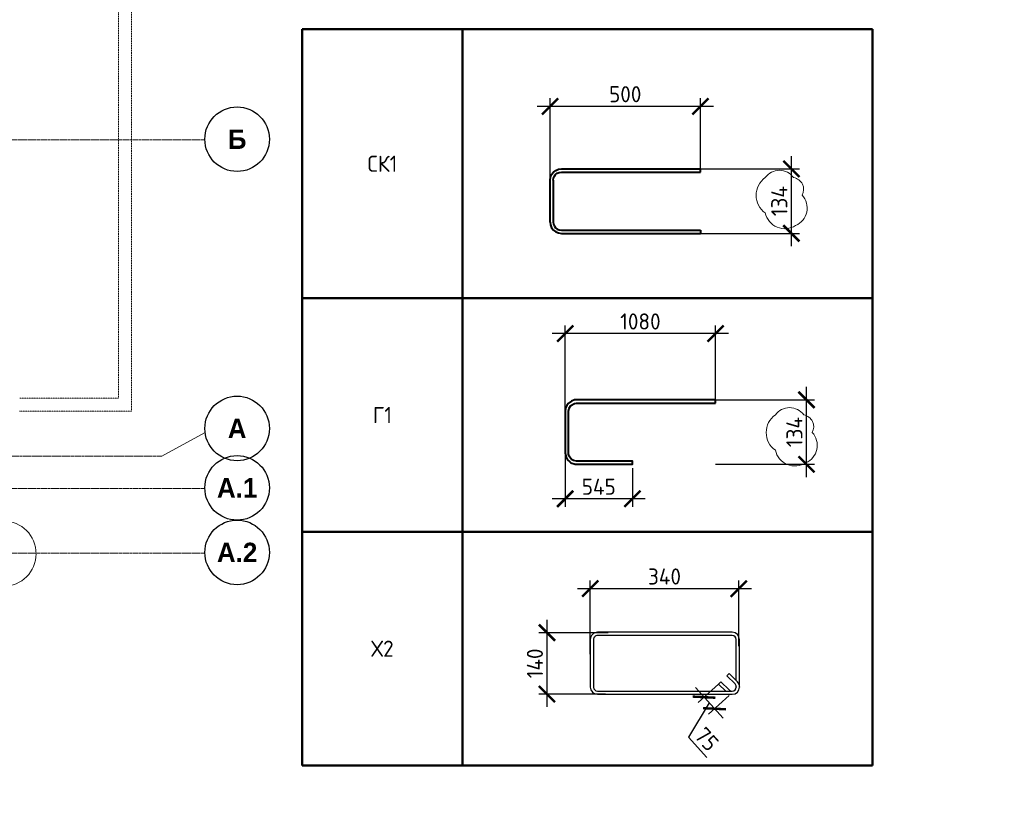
# Model space of a CAD drawing. Header units: millimetres. Extents: x 448962 to 1592680, y -326645 to -197113.
# Tile 367 of 398: x 851894 to 867144, y -276022 to -263899. Entities that reach past the tile are written whole.
import ezdxf

# ---------------------------------------------------------------- set-up
doc = ezdxf.new("R2010")
doc.units = ezdxf.units.MM
for name, pattern in [('01 Штриховая _4 мм_', [6, 3.5, -2.5]), ('______5', [1100, 800, -100, 100, -100]), ('осевая', [50.8, 31.75, -6.35, 6.35, -6.35])]:
    doc.linetypes.add(name, pattern=pattern)
for name, color, linetype, lineweight in [('Арм_хомуты', 133, 'Continuous', 18), ('Выноски', 20, 'Continuous', 20), ('Оси', 40, '______5', 18), ('подоснова', 151, 'Continuous', 5), ('размер', 1, 'Continuous', 25), ('РАЗМЕРЫ', 1, 'Continuous', 9), ('СТЕНЫ', 3, 'Continuous', 30)]:
    doc.layers.add(name, color=color, linetype=linetype, lineweight=lineweight)
doc.layers.add('Отверстия_ОВ', color=7, linetype='Continuous', plot=False)
doc.styles.add('Century Gothic', font='GOTHIC.TTF')
doc.styles.add('GOST 2.304', font='CS_Gost2304.shx')
doc.styles.add('GOST-2.304_Type-B', font='GOST_Common.ttf')
doc.styles.add('ГОСТ', font='GOST_Common.ttf')
doc.dimstyles.new('СПДС', dxfattribs={"dimscale": 100, "dimtxt": 2.5, "dimasz": 2.5, "dimexe": 1.25, "dimexo": 0, "dimtad": 1, "dimdec": 0, "dimtxsty": 'GOST-2.304_Type-B', "dimblk": 'ARCHTICK', "dimcen": 2.5, "dimdle": 2, "dimadec": 0, "dimazin": 2, "dimtfac": 0.75, "dimtdec": 0, "dimtmove": 1, "dimatfit": 3, "dimfxl": 1, "dimtolj": 1, "dimarcsym": 1})

# ---------------------------------------------------------------- blocks, each defined once
blk = doc.blocks.new('NSY101')
at = {"color": 0, "linetype": 'ByBlock', "lineweight": -2}
blk.add_circle((0, 0), 50, dxfattribs=at)
blk = doc.blocks.new('оси плит')
at = {"layer": 'Оси', "color": 16, "linetype": 'осевая', "lineweight": 0, "transparency": 33554687}
for p, q in [((519570.9, -220617.4), (573160.2, -220617.4)), ((520148.3, -225517.4), (572494.8, -225517.4)), ((519570.9, -226017.4), (573160.2, -226017.4)), ((519570.9, -227017.4), (573160.2, -227017.4))]:
    blk.add_line(p, q, dxfattribs=at)
at = {"layer": 'Оси', "color": 16, "linetype": '______5', "lineweight": 0, "transparency": 33554687}
blk.add_line((573163.8, -225147.7), (572494.8, -225517.4), dxfattribs=at)
at = {"layer": 'Оси', "color": 16, "linetype": 'Continuous', "lineweight": 25, "transparency": 33554687, "xscale": 9.999999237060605, "yscale": 9.999999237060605, "zscale": 9.999999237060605}
for p in [(573660.1, -220607.3), (573660.1, -225087.3), (573660.1, -226007.3), (573660.1, -227007.3)]:
    blk.add_blockref('NSY101', p, dxfattribs=at)
at = {"layer": 'Оси', "color": 16, "linetype": 'Continuous', "lineweight": 25, "transparency": 33554687, "char_height": 300, "attachment_point": 5, "style": 'Century Gothic'}
for s, insert, width in [('\\A1;{\\fCentury Gothic|i0|b1;\\H300.000000;\\W1.000000;\\C16;Б}\\P', (573660.1, -220607.3), 390), ('\\A1;{\\fCentury Gothic|i0|b1;\\H300.000000;\\W1.000000;\\C16;А}\\P', (573660.1, -225087.3), 460), ('\\A1;{\\fCentury Gothic|i0|b1;\\H300.000000;\\W1.000000;\\C16;А.1}\\P', (573660.1, -226007.3), 810), ('\\A1;{\\fCentury Gothic|i0|b1;\\H300.000000;\\W1.000000;\\C16;А.2}\\P', (573660.1, -227007.3), 810)]:
    blk.add_mtext(s, dxfattribs=dict(at, insert=insert, width=width))
blk = doc.blocks.new('стены  тп')
at = {"layer": 'СТЕНЫ', "color": 251, "linetype": '01 Штриховая _4 мм_', "lineweight": 0, "true_color": 0x636466}
for p, q in [((591292, -328026, 3100), (591292, -336126, 3100)), ((591492, -336326, 3100), (591492, -328026, 3100)), ((591292, -336126, 3100), (589762, -336126, 3100)), ((589762, -336326, 3100), (591492, -336326, 3100))]:
    blk.add_line(p, q, dxfattribs=at)
blk = doc.blocks.new('_ArchTick')
at = {"color": 0, "linetype": 'ByBlock', "const_width": 0.15}
blk.add_lwpolyline([(-0.5, -0.5), (0.5, 0.5)], dxfattribs=at)
blk = doc.blocks.new('*D745')
at = {"layer": 'DEFPOINTS', "color": 0, "transparency": 16777216}
for p in [(862375, -269788), (864081, -269788), (862672, -270786)]:
    blk.add_point(p, dxfattribs=at)
at = {"layer": 'РАЗМЕРЫ', "color": 0, "lineweight": -2, "transparency": 16777216}
for p, q in [((864081, -270986), (864081, -269588)), ((862375, -269788), (864206, -269788)), ((862672, -270786), (864206, -270786))]:
    blk.add_line(p, q, dxfattribs=at)
at = {"layer": 'РАЗМЕРЫ', "color": 0, "lineweight": -2, "transparency": 16777216, "xscale": 250, "yscale": 250, "zscale": 250}
for p, rotation in [((864081, -269788), 90), ((864081, -270786), 270)]:
    blk.add_blockref('_ArchTick', p, dxfattribs=dict(at, rotation=rotation))
at = {"layer": 'РАЗМЕРЫ', "color": 0, "lineweight": 0, "transparency": 16777216, "insert": (863893, -270287), "char_height": 250, "attachment_point": 5, "rotation": 90, "style": 'GOST-2.304_Type-B'}
blk.add_mtext('\\A1;134', dxfattribs=at)
blk = doc.blocks.new('*D746')
at = {"layer": 'DEFPOINTS', "color": 0, "transparency": 16777216}
for p in [(860343, -268762), (862672, -269781), (860343, -269963)]:
    blk.add_point(p, dxfattribs=at)
at = {"layer": 'размер', "color": 0, "lineweight": -2, "transparency": 16777216}
for p, q in [((860343, -269963), (860343, -268637)), ((862672, -269781), (862672, -268637)), ((862872, -268762), (860143, -268762))]:
    blk.add_line(p, q, dxfattribs=at)
at = {"layer": 'размер', "color": 0, "lineweight": -2, "transparency": 16777216, "xscale": 250, "yscale": 250, "zscale": 250, "rotation": 180}
blk.add_blockref('_ArchTick', (860343, -268762), dxfattribs=at)
at = {"layer": 'размер', "color": 0, "lineweight": -2, "transparency": 16777216, "xscale": 250, "yscale": 250, "zscale": 250}
blk.add_blockref('_ArchTick', (862672, -268762), dxfattribs=at)
at = {"layer": 'размер', "color": 0, "transparency": 16777216, "insert": (861508, -268574), "char_height": 250, "attachment_point": 5, "style": 'GOST-2.304_Type-B'}
blk.add_mtext('\\A1;1080', dxfattribs=at)
blk = doc.blocks.new('*D747')
at = {"layer": 'DEFPOINTS', "color": 0, "transparency": 16777216}
for p in [(860343, -270482), (861384, -270844), (860343, -271320)]:
    blk.add_point(p, dxfattribs=at)
at = {"layer": 'размер', "color": 0, "lineweight": -2, "transparency": 16777216}
for p, q in [((860343, -270482), (860343, -271445)), ((861384, -270844), (861384, -271445)), ((861584, -271320), (860143, -271320))]:
    blk.add_line(p, q, dxfattribs=at)
at = {"layer": 'размер', "color": 0, "lineweight": -2, "transparency": 16777216, "xscale": 250, "yscale": 250, "zscale": 250, "rotation": 180}
blk.add_blockref('_ArchTick', (860343, -271320), dxfattribs=at)
at = {"layer": 'размер', "color": 0, "lineweight": -2, "transparency": 16777216, "xscale": 250, "yscale": 250, "zscale": 250}
blk.add_blockref('_ArchTick', (861384, -271320), dxfattribs=at)
at = {"layer": 'размер', "color": 0, "transparency": 16777216, "insert": (860863, -271133), "char_height": 250, "attachment_point": 5, "style": 'GOST-2.304_Type-B'}
blk.add_mtext('\\A1;545', dxfattribs=at)
blk = doc.blocks.new('*T752')
at = {"layer": 'Выноски', "color": 0, "linetype": 'ByBlock', "lineweight": 50, "transparency": 16777216}
for p, q in [((0, 0), (8834, 0)), ((0, 0), (0, -11404)), ((2484, 0), (2484, -11404)), ((8834, 0), (8834, -11404)), ((0, -4165), (8834, -4165)), ((0, -7784), (8834, -7784)), ((0, -11404), (8834, -11404))]:
    blk.add_line(p, q, dxfattribs=at)
at = {"layer": 'Выноски', "color": 0, "transparency": 16777216, "char_height": 250, "width": 2183.67, "attachment_point": 5, "style": 'GOST-2.304_Type-B'}
for s, insert in [('СК1', (1242, -2083)), ('Г1', (1242, -5975)), ('Х2', (1242, -9594))]:
    blk.add_mtext(s, dxfattribs=dict(at, insert=insert))
blk = doc.blocks.new('*U739')
at = {"color": 0, "linetype": 'ByBlock', "lineweight": -2}
for p, q in [((-99.8, 25), (-99.8, 455.9)), ((-89.8, 455.9), (-99.8, 455.9)), ((-89.8, 25), (-89.8, 455.9)), ((89.8, 25), (89.8, 455.9)), ((89.8, 455.9), (99.8, 455.9)), ((99.8, 25), (99.8, 455.9)), ((-98.6, 15.9), (-99.8, 25)), ((-95.1, 7.5), (-98.6, 15.9)), ((-89.6, 0.3), (-95.1, 7.5)), ((-89, 18.5), (-89.8, 25)), ((-82.3, -5.3), (-89.6, 0.3)), ((-86.5, 12.5), (-89, 18.5)), ((-82.5, 7.3), (-86.5, 12.5)), ((-77.3, 3.3), (-82.5, 7.3)), ((-71.3, 0.9), (-77.3, 3.3)), ((-64.8, 0), (-71.3, 0.9)), ((-64.8, 0), (64.8, 0)), ((64.8, 0), (71.3, 0.9)), ((71.3, 0.9), (77.3, 3.3)), ((77.3, 3.3), (82.5, 7.3)), ((82.3, -5.3), (89.6, 0.3)), ((82.5, 7.3), (86.5, 12.5)), ((86.5, 12.5), (89, 18.5)), ((89, 18.5), (89.8, 25)), ((89.6, 0.3), (95.1, 7.5)), ((95.1, 7.5), (98.6, 15.9)), ((98.6, 15.9), (99.8, 25)), ((-73.9, -8.8), (-82.3, -5.3)), ((-64.8, -10), (-73.9, -8.8)), ((64.8, -10), (-64.8, -10)), ((64.8, -10), (73.9, -8.8)), ((73.9, -8.8), (82.3, -5.3))]:
    blk.add_line(p, q, dxfattribs=at)
at = {"style": 'GOST 2.304', "oblique": 15, "flags": 9}
for tag, p in [('ПОЗИЦИЯ', (993.5, -185)), ('ДИАМЕТР', (993.8, -189.3)), ('КЛАСС', (994.1, -193.8)), ('ДЛИНА', (994.5, -198.5)), ('МАССА', (994.8, -203.9))]:
    blk.add_attdef(tag, p, '', height=2.5, dxfattribs=at)
blk = doc.blocks.new('*D751')
at = {"layer": 'DEFPOINTS', "color": 0, "transparency": 16777216}
for p in [(862141, -266211), (863846, -266211), (862438, -267209)]:
    blk.add_point(p, dxfattribs=at)
at = {"layer": 'РАЗМЕРЫ', "color": 0, "lineweight": -2, "transparency": 16777216}
for p, q in [((863846, -267409), (863846, -266011)), ((862141, -266211), (863971, -266211)), ((862438, -267209), (863971, -267209))]:
    blk.add_line(p, q, dxfattribs=at)
at = {"layer": 'РАЗМЕРЫ', "color": 0, "lineweight": -2, "transparency": 16777216, "xscale": 250, "yscale": 250, "zscale": 250}
for p, rotation in [((863846, -266211), 90), ((863846, -267209), 270)]:
    blk.add_blockref('_ArchTick', p, dxfattribs=dict(at, rotation=rotation))
at = {"layer": 'РАЗМЕРЫ', "color": 0, "lineweight": 0, "transparency": 16777216, "insert": (863659, -266710), "char_height": 250, "attachment_point": 5, "rotation": 90, "style": 'GOST-2.304_Type-B'}
blk.add_mtext('\\A1;134', dxfattribs=at)
blk = doc.blocks.new('*D753')
at = {"layer": 'DEFPOINTS', "color": 0, "transparency": 16777216}
for p in [(860108, -265242), (862438, -266261), (860108, -266443)]:
    blk.add_point(p, dxfattribs=at)
at = {"layer": 'размер', "color": 0, "lineweight": -2, "transparency": 16777216}
for p, q in [((860108, -266443), (860108, -265117)), ((862438, -266261), (862438, -265117)), ((862638, -265242), (859908, -265242))]:
    blk.add_line(p, q, dxfattribs=at)
at = {"layer": 'размер', "color": 0, "lineweight": -2, "transparency": 16777216, "xscale": 250, "yscale": 250, "zscale": 250, "rotation": 180}
blk.add_blockref('_ArchTick', (860108, -265242), dxfattribs=at)
at = {"layer": 'размер', "color": 0, "lineweight": -2, "transparency": 16777216, "xscale": 250, "yscale": 250, "zscale": 250}
blk.add_blockref('_ArchTick', (862438, -265242), dxfattribs=at)
at = {"layer": 'размер', "color": 0, "transparency": 16777216, "insert": (861273, -265054), "char_height": 250, "attachment_point": 5, "style": 'GOST-2.304_Type-B'}
blk.add_mtext('\\A1;500', dxfattribs=at)
blk = doc.blocks.new('*U738')
at = {"color": 0, "linetype": 'ByBlock', "lineweight": -2}
for p, q in [((-10, 160.6), (-10, 12.5)), ((-10, 159.6), (-10, 160.6)), ((0, 159.6), (0, 160.6)), ((432, 183.1), (12.5, 183.1)), ((432, 173.1), (12.5, 173.1)), ((47.8, 144), (22.3, 169.4)), ((32.8, 173.1), (54.9, 151.1)), ((444.5, 12.5), (444.5, 160.6)), ((454.5, 12.5), (454.5, 160.6)), ((22, 118.2), (-3.4, 143.7)), ((0, 140.3), (0, 12.5)), ((3.7, 150.8), (29.1, 125.3)), ((29.1, 125.3), (22, 118.2)), ((54.9, 151.1), (47.8, 144)), ((12.5, 0), (432, 0)), ((12.5, -10), (432, -10))]:
    blk.add_line(p, q, dxfattribs=at)
for centre, radius, start, end in [((12.5, 160.6), 22.5, 90, 180), ((12.5, 159.6), 22.5, 180, 225), ((12.5, 160.6), 12.5, 90, 180), ((12.5, 159.6), 12.5, 180, 225), ((13.5, 160.6), 12.5, 45, 90), ((432, 160.6), 22.5, 0, 90), ((432, 160.6), 12.5, 0, 90), ((12.5, 12.5), 22.5, 180, 270), ((12.5, 12.5), 12.5, 180, 270), ((432, 12.5), 12.5, 270, 0), ((432, 12.5), 22.5, 270, 0)]:
    blk.add_arc(centre, radius, start, end, dxfattribs=at)
at = {"style": 'GOST 2.304', "oblique": 15, "flags": 9}
for tag, p in [('ДИАМЕТР', (-52.8, -63)), ('ПОЗИЦИЯ', (-52.3, -58)), ('КЛАСС', (-53, -68.7)), ('ДЛИНА', (-52.5, -73.8)), ('МАССА', (-52.3, -78.3))]:
    blk.add_attdef(tag, p, '', height=2.5, dxfattribs=at)
blk = doc.blocks.new('*D1144')
at = {"layer": 'DEFPOINTS', "color": 0, "transparency": 16777216}
for p in [(861008, -273394), (860061, -274345), (860965, -274345)]:
    blk.add_point(p, dxfattribs=at)
at = {"layer": 'РАЗМЕРЫ', "color": 0, "lineweight": -2, "transparency": 16777216}
for p, q in [((860061, -273194), (860061, -274545)), ((861008, -273394), (859936, -273394)), ((860965, -274345), (859936, -274345))]:
    blk.add_line(p, q, dxfattribs=at)
at = {"layer": 'РАЗМЕРЫ', "color": 0, "lineweight": -2, "transparency": 16777216, "xscale": 250, "yscale": 250, "zscale": 250}
for p, rotation in [((860061, -273394), 90), ((860061, -274345), 270)]:
    blk.add_blockref('_ArchTick', p, dxfattribs=dict(at, rotation=rotation))
at = {"layer": 'РАЗМЕРЫ', "color": 0, "lineweight": 0, "transparency": 16777216, "insert": (859874, -273870), "char_height": 250, "attachment_point": 5, "rotation": 90, "style": 'GOST-2.304_Type-B'}
blk.add_mtext('\\A1;140', dxfattribs=at)
blk = doc.blocks.new('*D1145')
at = {"layer": 'DEFPOINTS', "color": 0, "transparency": 16777216}
for p in [(863031, -272712), (860732, -273726, 1800), (863031, -273603, 1800)]:
    blk.add_point(p, dxfattribs=at)
at = {"layer": 'РАЗМЕРЫ', "color": 0, "lineweight": -2, "transparency": 16777216}
for p, q in [((860732, -273726), (860732, -272587)), ((863031, -273603), (863031, -272587)), ((860532, -272712), (863231, -272712))]:
    blk.add_line(p, q, dxfattribs=at)
at = {"layer": 'РАЗМЕРЫ', "color": 0, "lineweight": -2, "transparency": 16777216, "xscale": 250, "yscale": 250, "zscale": 250, "rotation": 180}
blk.add_blockref('_ArchTick', (860732, -272712), dxfattribs=at)
at = {"layer": 'РАЗМЕРЫ', "color": 0, "lineweight": -2, "transparency": 16777216, "xscale": 250, "yscale": 250, "zscale": 250}
blk.add_blockref('_ArchTick', (863031, -272712), dxfattribs=at)
at = {"layer": 'РАЗМЕРЫ', "color": 0, "lineweight": 0, "transparency": 16777216, "insert": (861881, -272524), "char_height": 250, "attachment_point": 5, "style": 'GOST-2.304_Type-B'}
blk.add_mtext('\\A1;340', dxfattribs=at)
blk = doc.blocks.new('*D1146')
at = {"layer": 'DEFPOINTS', "color": 0, "transparency": 16777216}
for p in [(862720, -274190), (862881, -274368), (862656, -274572)]:
    blk.add_point(p, dxfattribs=at)
at = {"layer": 'РАЗМЕРЫ', "color": 0, "lineweight": -2, "transparency": 16777216}
for p, q in [((862720, -274190), (862402, -274477)), ((862360, -274245), (862790, -274720)), ((862575, -274483), (862254, -275013)), ((862881, -274368), (862563, -274656)), ((862254, -275013), (862538, -275327))]:
    blk.add_line(p, q, dxfattribs=at)
at = {"layer": 'РАЗМЕРЫ', "color": 0, "lineweight": -2, "transparency": 16777216, "xscale": 250, "yscale": 250, "zscale": 250}
for p, rotation in [((862494, -274393), 132.0832040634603), ((862656, -274572), 312.0832040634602)]:
    blk.add_blockref('_ArchTick', p, dxfattribs=dict(at, rotation=rotation))
at = {"layer": 'РАЗМЕРЫ', "color": 0, "transparency": 16777216, "insert": (862535, -275044), "char_height": 250, "attachment_point": 5, "rotation": 312.0832, "style": 'GOST-2.304_Type-B'}
blk.add_mtext('\\A1;75', dxfattribs=at)

msp = doc.modelspace()

# ---------------------------------------------------------------- linework, layer by layer
at = {"layer": 'Отверстия_ОВ', "color": 7, "lineweight": 20}
msp.add_circle((851643.9, -272170.4), 504.6, dxfattribs=at)
at = {"layer": 'РАЗМЕРЫ', "color": 240, "true_color": 0xed1f24}
for points in [[(863441.9, -266346.3, 0.5205671), (863441.9, -266893.3, 0.5205671), (863912.3, -267088.1, 0.5205671), (864012.8, -266618.3, 0.5205671), (863881, -266346.3, 0.5205671)], [(863598.4, -270021.6, 0.5205671), (863598.4, -270568.6, 0.5205671), (864068.7, -270763.5, 0.5205671), (864169.3, -270293.6, 0.5205671), (864037.5, -270021.6, 0.5205671)]]:
    msp.add_lwpolyline(points, format="xyb", close=True, dxfattribs=at)
at = {"layer": 'РАЗМЕРЫ', "lineweight": 40}
msp.add_lwpolyline([(862672.4, -269837.7), (862672.4, -269787.7), (860487, -269787.7), (860438.7, -269807.7), (860388.3, -269846.5), (860366.3, -269875.2), (860348.9, -269917.4), (860342.9, -269962.7), (860342.9, -270610.9), (860357.6, -270677.3), (860380.2, -270716.5), (860412.3, -270748.6), (860430.4, -270762.5), (860495.2, -270782.9), (861383.6, -270785.9), (861383.6, -270735.9), (860517.9, -270735.9), (860470.5, -270725.4), (860442.4, -270709.2), (860413, -270677.8), (860403.4, -270658.4), (860395, -270627.1), (860392.9, -270610.9), (860392.9, -269962.7), (860403.4, -269915.2), (860429.5, -269874.3), (860485.5, -269841.9), (860517.9, -269837.7), (862672.4, -269837.7)], dxfattribs=at)

# ---------------------------------------------------------------- block references
msp.add_blockref('*T752', (856270.3, -264048.2))
at = {"lineweight": 30, "xscale": 4.97475, "yscale": 4.97475, "zscale": 4.97475, "rotation": 180}
msp.add_blockref('*U738', (862992.8, -273438.2), dxfattribs=at)
at = {"layer": 'Арм_хомуты', "lineweight": 40, "xscale": 5, "yscale": 5, "zscale": 5, "rotation": 270}
msp.add_blockref('*U739', (860158.3, -266709.8), dxfattribs=at)
at = {"layer": 'подоснова', "color": 4, "ltscale": 0.3}
msp.add_blockref('оси плит', (281601.7, -45143.4), dxfattribs=at)
at = {"layer": 'РАЗМЕРЫ'}
for p in [(262131.6, 66364.9, -3100), (262131.7, 66364.9, -3100)]:
    msp.add_blockref('стены  тп', p, dxfattribs=at)

# ---------------------------------------------------------------- texts
at = {"ltscale": 100, "insert": (580721.2, -265531.5), "char_height": 250, "attachment_point": 1, "style": 'ГОСТ'}
msp.add_mtext_dynamic_manual_height_columns('\\pi1250,t1750;1.^IПроизводство работ вести в строгом соответствии с требованиями СП 70.13330.2012 "Несущие и ограждающие конструкции" и проектом производства работ.\\P2.^IПеред бетонированием арматуру и основание, на которую укладывается бетонная смесь, очистить от ржавчины и грязи. \\P3.^IБетонирование вести слоем на всю толщину фундаментных плит. Захватки при бетонировании должны быть отсечены вертикальными швами. Бетон применять класса В25. Заполнителем для бетона служит щебень твердых пород, наибольшая фракция щебня не должна превышать 40мм.\\P4.^IВ процессе бетонирования обеспечить соблюдение защитных слоев и мест положения рабочей арматуры согласно проекту. Материал фиксаторов для нижней арматуры фундаментных плит выбирается проектом производства работ, исходя из конкретных возможностей строительной организации.\\P5.^IПроектное положение арматуры верхней грани фундаментных плит обеспечить постановкой поддерживающих каркасов. Стержни укладывать на арматуру каркасов без сварки. Допускается фиксация проектного положения арматуру у верхней грани фундаментных плит иными способами, которые следует разработать в проекте производства работ.\\P6.^IПроектом принято соединение рабочих стержней арматуры монолитной фундаментной плиты внахлестку (без сварки). \\P7.^IСварные арматурные каркасы изготовить на заводе-изготовители. \\P8.^IКрестообразные соединения стержней арматуры 1-го и 2-го рядов, а также 3-го и 4-го рядов между собой выполнить вязкой отожженной проволокой диаметром 2,0-3,0 мм. Допускается применение специальных соединительных элементов - пластмассовых или проволочных фиксаторов. Соединение арматуры допускается предусматривать не во всех местах пересечения стержней арматуры. При этом должны быть связаны вязальной проволокой все пересечения стержней в 2-х крайних рядах по периметру плит, остальные узлы могут быть соединены через узел в шахматном порядке (схему вязки стержней см. на данном листе).', width=18954.382, gutter_width=12.5, heights=[0], dxfattribs=at)
at = {"char_height": 300, "width": 18500, "attachment_point": 1, "style": 'ГОСТ'}
for s, insert in [('\\pi-900,l900,t900;{\\C7;1.^IАрмирование монолитной плиты  состоит из основного армирования ∅10 А500С с шагом  200х200мм  в нижней зоне, основного армирования ∅10 А500С с шагом  200х200мм  в  верхней зоне и дополнительного армирования, указанного на схемах армирования.\\P2.^IАрмирование плиты предусмотрено отдельными  стержнями заводской длины по осям Х и Y. При недостатке заводской длины стержней для армирования плиты, стыки стержней осуществлять внахлестку без  сварки. Стыки арматуры внахлестку должны располагаться вразбежку (через шаг). См. деталь стыковки арматуры.\\P3.^IВерхнюю и нижнюю арматуру вязать вязальной проволокой через пересечение.  Стержни основной и дополнительной арматуры укладывать в соответствии с сечениями .\\P4.^IПо периметру плиты и у отверстий  у концов основной арматуры устанавливать П-образные элементы Ск1.\\P5.^IПозиции со знаком "*" укладываются с шагом 100 мм\\P6.^I Для фиксации в проектном положении стержней верхней сетки устанавливать фиксаторы Ф1 с шагом 600х600мм.\\P7.^IДиаметр оправки стержня при d<20мм - 5d, при d≥20мм - 8d\\P8.^IКаркасы поперечного армирования устанавливаются до начала устройство верхней сетки армирования.\\P9.^IВ местах расположения отверстий осуществить прерывания основной и дополнительной сеток арматуры. Отверстия обрамляются двумя стержнями арматуры d 12. см. узел обрамления отверстий.\\P10.^IОбрамление отверстий выполнить в соотвии с узлом, расход стали на обрамление учтен на листе 3.\\P11.^IПроемы размерами до 300х300 допускается выполнять по месту методом алмазного бурения.\\P12.^IДополнительная арматура, попавшая в зону понижения плиты перекрытия должна быть  выполнена в соотвествии с узлом, стержни  допнительной арматуры загнуть по месту под углом 30 градусов.}', (771704.5, -266206.3)), ('\\pi-900,l900,t900;{\\C7;1.^IАрмирование монолитной плиты  состоит из основного армирования ∅10 А500С с шагом  200х200мм  в нижней зоне, основного армирования ∅10 А500С с шагом  200х200мм  в  верхней зоне и дополнительного армирования, указанного на схемах армирования.\\P2.^IАрмирование плиты предусмотрено отдельными  стержнями заводской длины по осям Х и Y. При недостатке заводской длины стержней для армирования плиты, стыки стержней осуществлять внахлестку без  сварки. Стыки арматуры внахлестку должны располагаться вразбежку (через шаг). См. деталь стыковки арматуры.\\P3.^IВерхнюю и нижнюю арматуру вязать вязальной проволокой через пересечение.  Стержни основной и дополнительной арматуры укладывать в соответствии с сечениями .\\P4.^IПо периметру плиты и у отверстий  у концов основной арматуры устанавливать П-образные элементы Ск1.\\P5.^I Для фиксации в проектном положении стержней верхней сетки устанавливать фиксаторы Ф1 с шагом 600х600мм.\\P6.^IДиаметр оправки стержня при d<20мм - 5d, при d≥20мм - 8d\\P7.^IКаркасы поперечного армирования устанавливаются до начала устройство верхней сетки армирования.}', (676311.7, -270795.5))]:
    msp.add_mtext(s, dxfattribs=dict(at, insert=insert))

# ---------------------------------------------------------------- dimensions: what is measured, and where the dimension line sits
at = {"layer": 'размер'}
for base, p1, p2, text, picture, middle in [((860108.3, -265241.7), (862437.8, -266260.6), (860108.3, -266442.5), '500', '*D753', (861273.1, -265054.2)), ((860342.9, -268761.8), (862672.4, -269780.7), (860342.9, -269962.7), '1080', '*D746', (861507.6, -268574.3)), ((860342.9, -271320.2), (861383.6, -270843.6), (860342.9, -270481.8), '545', '*D747', (860863.3, -271132.7))]:
    dim = msp.add_linear_dim(base=base, p1=p1, p2=p2, text=text, dimstyle='СПДС', dxfattribs=at)
    dim.commit()
    dim.dimension.update_dxf_attribs({"geometry": picture, "text_midpoint": middle})
at = {"layer": 'РАЗМЕРЫ', "color": 1, "lineweight": 0}
for base, p1, p2, text, picture, middle in [((863846, -266210.6), (862437.8, -267208.9), (862140.6, -266210.6), '134', '*D751', (863658.5, -266709.8)), ((864080.6, -269787.7), (862672.4, -270785.9), (862375.2, -269787.7), '134', '*D745', (863893.1, -270286.8)), ((860061.3, -274345.3), (861008.3, -273394.5), (860964.9, -274345.3), '140', '*D1144', (859873.8, -273869.9))]:
    dim = msp.add_linear_dim(base=base, p1=p1, p2=p2, angle=90, text=text, dimstyle='СПДС', override={"dimlfac": 0.2, "dimrnd": 5, "dimtofl": 0}, dxfattribs=at)
    dim.commit()
    dim.dimension.update_dxf_attribs({"geometry": picture, "text_midpoint": middle})
dim = msp.add_linear_dim(base=(863031, -272711.7, -1800), p1=(860731.8, -273726), p2=(863031, -273603.1), text='340', dimstyle='СПДС', override={"dimlfac": 0.2, "dimrnd": 5, "dimtofl": 0}, dxfattribs=at)
dim.commit()
dim.dimension.update_dxf_attribs({"geometry": '*D1145', "text_midpoint": (861881.4, -272524.2, -1800)})
at = {"layer": 'РАЗМЕРЫ'}
dim = msp.add_aligned_dim(p1=(862719.8, -274189.7), p2=(862881.2, -274368.4), distance=-303.6, text='75', dimstyle='СПДС', dxfattribs=at)
dim.commit()
dim.dimension.update_dxf_attribs({"geometry": '*D1146', "text_midpoint": (862435, -274933.4)})

doc.saveas('drawing.dxf')
